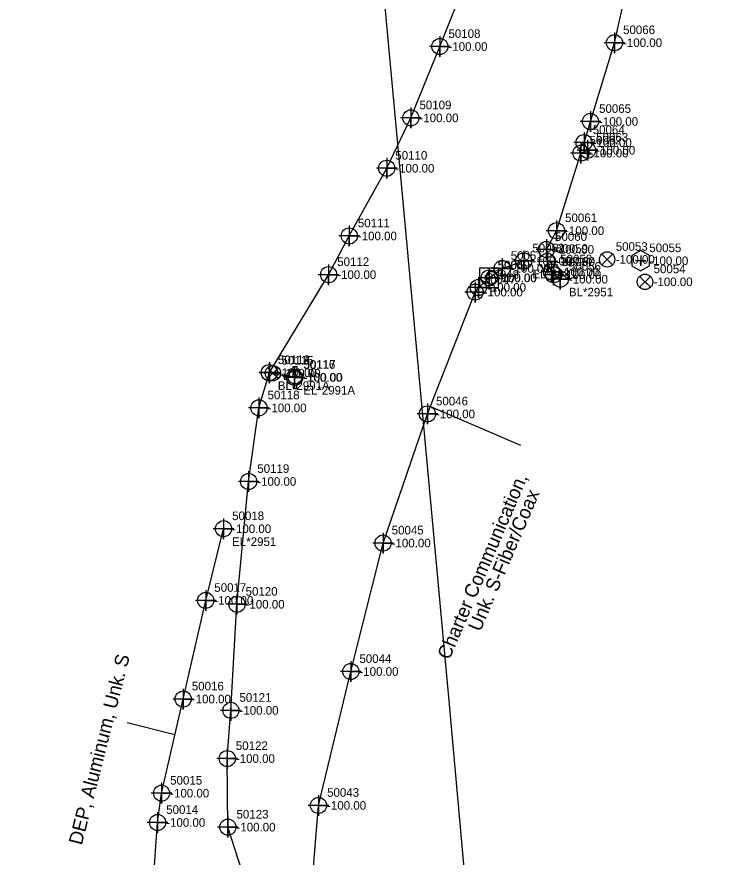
# Model space of a CAD drawing. Extents: x 2083698 to 2094313, y 743246 to 752873.
# Drawn here: x 2090977 to 2091181.6, y 749973 to 750217 of the extents above; entities that cross this region are included whole.
import ezdxf

# ---------------------------------------------------------------- set-up
doc = ezdxf.new("R2010")
doc.units = 0
for name, color, linetype in [('COGO Default Point Number', 7, 'Continuous'), ('Default Symbol CELL', 7, 'Continuous'), ('Default Symbol Cogo Number', 7, 'Continuous'), ('Exist Property Corner CELL', 7, 'Continuous'), ('Exist Property Iron Pin Leader', 7, 'Continuous'), ('Exist Property Iron Pin Text', 7, 'Continuous'), ('Exist Property Line', 7, 'Continuous'), ('Exist Property Line Leader', 7, 'Continuous'), ('Exist Property Monument Leader', 7, 'Continuous'), ('Exist Property Monument Text', 7, 'Continuous'), ('Exist Right of Way Easement Line Leader', 7, 'Continuous'), ('Exist Right of Way Easement Line Text', 7, 'Continuous'), ('Exist Right of Way Line', 7, 'Continuous'), ('Exist Right of Way Monument CELL', 7, 'Continuous'), ('Exist Right of Way Width CELL', 7, 'Continuous'), ('Exist Roads EOP', 7, 'Continuous'), ('Exist Roads EOP Cogo Comment', 7, 'Continuous'), ('Exist Roads EOP Cogo Elevation', 7, 'Continuous'), ('Exist Roads EOP Leader', 7, 'Continuous'), ('Exist Roads EOP Text', 7, 'Continuous'), ('Exist Utilities Power UG Cable SUE LOS B', 7, 'Continuous'), ('Exist Utilities Power UG Cable SUE LOS B Leader', 7, 'Continuous'), ('Exist Utilities Power UG Cable SUE LOS B Text', 7, 'Continuous'), ('Exist Utilities Power UG Cable SUE LOS C', 7, 'Continuous'), ('Exist Utilities TV Pedestal CELL', 7, 'Continuous'), ('Exist Utilities TV Pedestal Cogo Elevation', 7, 'Continuous'), ('Exist Utilities TV Pedestal Cogo Number', 7, 'Continuous'), ('Exist Utilities TV UG Cable SUE LOS B', 7, 'Continuous'), ('Exist Utilities TV UG Cable SUE LOS B Leader', 7, 'Continuous'), ('Exist Utilities TV UG Cable SUE LOS B Text', 7, 'Continuous'), ('Exist Utilities Water UG Line SUE LOS B', 7, 'Continuous'), ('Raster_Level_1', 7, 'Continuous')]:
    doc.layers.add(name, color=color, linetype=linetype)

msp = doc.modelspace()

# ---------------------------------------------------------------- linework, layer by layer
at = {"layer": 'COGO Default Point Number'}
for points in [[(2091099.83, 750211.35), (2091099.83, 750205.35), (2091099.83, 750208.35), (2091102.83, 750208.35), (2091096.83, 750208.35)], [(2091091.41, 750190.63), (2091091.41, 750184.63), (2091091.41, 750187.63), (2091094.41, 750187.63), (2091088.41, 750187.63)], [(2091084.4, 750176), (2091084.4, 750170), (2091084.4, 750173), (2091087.4, 750173), (2091081.4, 750173)], [(2091073.52, 750156.34), (2091073.52, 750150.34), (2091073.52, 750153.34), (2091076.52, 750153.34), (2091070.52, 750153.34)], [(2091067.52, 750145.1), (2091067.52, 750139.1), (2091067.52, 750142.1), (2091070.52, 750142.1), (2091064.52, 750142.1)], [(2091050.28, 750116.64), (2091050.28, 750110.64), (2091050.28, 750113.64), (2091053.28, 750113.64), (2091047.28, 750113.64)], [(2091050.31, 750116.65), (2091050.31, 750110.65), (2091050.31, 750113.65), (2091053.31, 750113.65), (2091047.31, 750113.65)], [(2091057.65, 750115.27), (2091057.65, 750109.27), (2091057.65, 750112.27), (2091060.65, 750112.27), (2091054.65, 750112.27)], [(2091047.29, 750106.42), (2091047.29, 750100.42), (2091047.29, 750103.42), (2091050.29, 750103.42), (2091044.29, 750103.42)], [(2091044.3, 750085.04), (2091044.3, 750079.04), (2091044.3, 750082.04), (2091047.3, 750082.04), (2091041.3, 750082.04)], [(2091040.91, 750049.39), (2091040.91, 750043.39), (2091040.91, 750046.39), (2091043.91, 750046.39), (2091037.91, 750046.39)], [(2091039.14, 750018.58), (2091039.14, 750012.58), (2091039.14, 750015.58), (2091042.14, 750015.58), (2091036.14, 750015.58)], [(2091038.08, 750004.58), (2091038.08, 749998.58), (2091038.08, 750001.58), (2091041.08, 750001.58), (2091035.08, 750001.58)], [(2091038.26, 749984.68), (2091038.26, 749978.68), (2091038.26, 749981.68), (2091041.26, 749981.68), (2091035.26, 749981.68)]]:
    msp.add_lwpolyline(points, dxfattribs=at)
for centre in [(2091099.83, 750208.35), (2091091.41, 750187.63), (2091084.4, 750173), (2091073.52, 750153.34), (2091067.52, 750142.1), (2091050.28, 750113.64), (2091050.31, 750113.65), (2091057.65, 750112.27), (2091047.29, 750103.42), (2091044.3, 750082.04), (2091040.91, 750046.39), (2091039.14, 750015.58), (2091038.08, 750001.58), (2091038.26, 749981.68)]:
    msp.add_circle(centre, 2.34, dxfattribs=at)
at = {"layer": 'Exist Property Iron Pin Text'}
for points in [[(2091150.55, 750212.45), (2091150.55, 750206.45), (2091150.55, 750209.45), (2091153.55, 750209.45), (2091147.55, 750209.45)], [(2091143.58, 750189.58), (2091143.58, 750183.58), (2091143.58, 750186.58), (2091146.58, 750186.58), (2091140.58, 750186.58)], [(2091141.73, 750183.44), (2091141.73, 750177.44), (2091141.73, 750180.44), (2091144.73, 750180.44), (2091138.73, 750180.44)], [(2091142.74, 750181.22), (2091142.74, 750175.22), (2091142.74, 750178.22), (2091145.74, 750178.22), (2091139.74, 750178.22)], [(2091140.82, 750180.4), (2091140.82, 750174.4), (2091140.82, 750177.4), (2091143.82, 750177.4), (2091137.82, 750177.4)], [(2091133.71, 750157.87), (2091133.71, 750151.87), (2091133.71, 750154.87), (2091136.71, 750154.87), (2091130.71, 750154.87)], [(2091130.79, 750152.42), (2091130.79, 750146.42), (2091130.79, 750149.42), (2091133.79, 750149.42), (2091127.79, 750149.42)], [(2091131.07, 750148.95), (2091131.07, 750142.95), (2091131.07, 750145.95), (2091134.07, 750145.95), (2091128.07, 750145.95)], [(2091132.29, 750145.9), (2091132.29, 750139.9), (2091132.29, 750142.9), (2091135.29, 750142.9), (2091129.29, 750142.9)], [(2091132.87, 750145.08), (2091132.87, 750139.08), (2091132.87, 750142.08), (2091135.87, 750142.08), (2091129.87, 750142.08)], [(2091134.82, 750143.78), (2091134.82, 750137.78), (2091134.82, 750140.78), (2091137.82, 750140.78), (2091131.82, 750140.78)], [(2091037, 750071.33), (2091037, 750065.33), (2091037, 750068.33), (2091040, 750068.33), (2091034, 750068.33)], [(2091031.82, 750050.51), (2091031.82, 750044.51), (2091031.82, 750047.51), (2091034.82, 750047.51), (2091028.82, 750047.51)], [(2091025.29, 750021.88), (2091025.29, 750015.88), (2091025.29, 750018.88), (2091028.29, 750018.88), (2091022.29, 750018.88)], [(2091019, 749994.54), (2091019, 749988.54), (2091019, 749991.54), (2091022, 749991.54), (2091016, 749991.54)], [(2091017.85, 749986.03), (2091017.85, 749980.03), (2091017.85, 749983.03), (2091020.85, 749983.03), (2091014.85, 749983.03)]]:
    msp.add_lwpolyline(points, dxfattribs=at)
for centre in [(2091150.55, 750209.45), (2091143.58, 750186.58), (2091141.73, 750180.44), (2091140.82, 750177.4), (2091142.74, 750178.22), (2091133.71, 750154.87), (2091130.79, 750149.42), (2091131.07, 750145.95), (2091132.29, 750142.9), (2091132.87, 750142.08), (2091134.82, 750140.78), (2091037, 750068.33), (2091031.82, 750047.51), (2091025.29, 750018.88), (2091019, 749991.54), (2091017.85, 749983.03)]:
    msp.add_circle(centre, 2.34, dxfattribs=at)
at = {"layer": 'Exist Property Line Leader'}
for points in [[(2091117.92, 750146.91), (2091117.92, 750140.91), (2091117.92, 750143.91), (2091120.92, 750143.91), (2091114.92, 750143.91)], [(2091124.2, 750149.07), (2091124.2, 750143.07), (2091124.2, 750146.07), (2091127.2, 750146.07), (2091121.2, 750146.07)], [(2091114.18, 750144.15), (2091114.18, 750138.15), (2091114.18, 750141.15), (2091117.18, 750141.15), (2091111.18, 750141.15)], [(2091110.09, 750140.04), (2091110.09, 750134.04), (2091110.09, 750137.04), (2091113.09, 750137.04), (2091107.09, 750137.04)], [(2091111.02, 750141.39), (2091111.02, 750135.39), (2091111.02, 750138.39), (2091114.02, 750138.39), (2091108.02, 750138.39)], [(2091096.21, 750104.65), (2091096.21, 750098.65), (2091096.21, 750101.65), (2091099.21, 750101.65), (2091093.21, 750101.65)], [(2091083.34, 750067.17), (2091083.34, 750061.17), (2091083.34, 750064.17), (2091086.34, 750064.17), (2091080.34, 750064.17)], [(2091073.97, 750029.86), (2091073.97, 750023.86), (2091073.97, 750026.86), (2091076.97, 750026.86), (2091070.97, 750026.86)], [(2091064.58, 749990.99), (2091064.58, 749984.99), (2091064.58, 749987.99), (2091067.58, 749987.99), (2091061.58, 749987.99)]]:
    msp.add_lwpolyline(points, dxfattribs=at)
for centre in [(2091124.2, 750146.07), (2091117.92, 750143.91), (2091114.18, 750141.15), (2091111.02, 750138.39), (2091110.09, 750137.04), (2091096.21, 750101.65), (2091083.34, 750064.17), (2091073.97, 750026.86), (2091064.58, 749987.99)]:
    msp.add_circle(centre, 2.34, dxfattribs=at)
at = {"layer": 'Exist Roads EOP'}
for points in [[(2091150, 750148.1), (2091146.85, 750144.95), (2091148.42, 750146.53), (2091150, 750144.95), (2091146.85, 750148.1)], [(2091160.99, 750141.6), (2091157.84, 750138.45), (2091159.42, 750140.02), (2091160.99, 750138.45), (2091157.84, 750141.6)], [(2091052.93, 750115.07), (2091049.78, 750111.92), (2091051.35, 750113.49), (2091052.93, 750111.92), (2091049.78, 750115.07)]]:
    msp.add_lwpolyline(points, dxfattribs=at)
for centre in [(2091148.42, 750146.53), (2091159.42, 750140.02), (2091051.35, 750113.49)]:
    msp.add_circle(centre, 2.23, dxfattribs=at)
at = {"layer": 'Exist Roads EOP Cogo Elevation'}
msp.add_line((2091158.17, 750146.15), (2091158.17, 750146.15), dxfattribs=at)
msp.add_lwpolyline([(2091155.59, 750147.65), (2091155.58, 750144.67), (2091158.16, 750143.17), (2091160.75, 750144.66), (2091160.75, 750147.64), (2091158.17, 750149.13)], close=True, dxfattribs=at)
msp.add_lwpolyline([(2091158.17, 750147.67), (2091158.17, 750144.64), (2091158.17, 750146.15), (2091159.68, 750146.15), (2091156.65, 750146.15)], dxfattribs=at)
at = {"layer": 'Exist Utilities Power UG Cable SUE LOS B'}
for points in [[(2091134.82, 750140.78), (2091132.87, 750142.08), (2091132.29, 750142.9), (2091131.07, 750145.95), (2091130.79, 750149.42), (2091133.71, 750154.87), (2091140.82, 750177.4), (2091142.74, 750178.22), (2091141.73, 750180.44), (2091143.58, 750186.58), (2091150.55, 750209.45), (2091154.33, 750226.29)], [(2091031.73, 749894.02), (2091029.89, 749903.81), (2091023.14, 749922.39), (2091017.31, 749941.85), (2091015.39, 749951.08), (2091016.45, 749963.54), (2091017.85, 749983.03), (2091019, 749991.54), (2091025.29, 750018.88), (2091031.82, 750047.51), (2091037, 750068.33)]]:
    msp.add_lwpolyline(points, dxfattribs=at)
at = {"layer": 'Exist Utilities Power UG Cable SUE LOS B Leader'}
msp.add_line((2091022.9, 750008.48), (2091009.03, 750012.01), dxfattribs=at)
at = {"layer": 'Exist Utilities Power UG Cable SUE LOS C'}
msp.add_lwpolyline([(2091181.56, 749137.25), (2091102.57, 750018.32), (2091019.27, 750921.35), (2090968.35, 751478.78)], dxfattribs=at)
at = {"layer": 'Exist Utilities TV Pedestal CELL'}
msp.add_line((2091114.1, 750141.19), (2091114.1, 750141.19), dxfattribs=at)
msp.add_lwpolyline([(2091111.32, 750138.41), (2091116.87, 750138.41), (2091116.87, 750143.96), (2091111.32, 750143.96), (2091111.32, 750138.41)], dxfattribs=at)
at = {"layer": 'Exist Utilities TV UG Cable SUE LOS B'}
msp.add_lwpolyline([(2091056.04, 749823.91), (2091050.45, 749829.11), (2091049.76, 749829.88), (2091050.72, 749849.32), (2091050.12, 749868.64), (2091049.05, 749879.27), (2091052.85, 749903.27), (2091056.18, 749913.12), (2091058.94, 749925.14), (2091061.54, 749940.81), (2091062.65, 749964.16), (2091064.58, 749987.99), (2091073.97, 750026.86), (2091083.34, 750064.17), (2091096.21, 750101.65), (2091110.09, 750137.04), (2091111.02, 750138.39), (2091114.18, 750141.15), (2091117.92, 750143.91), (2091124.2, 750146.07)], dxfattribs=at)
at = {"layer": 'Exist Utilities TV UG Cable SUE LOS B Leader'}
msp.add_line((2091097.07, 750103.83), (2091123.3, 750092.59), dxfattribs=at)
at = {"layer": 'Exist Utilities Water UG Line SUE LOS B'}
msp.add_line((2091050.28, 750113.64), (2091057.65, 750112.27), dxfattribs=at)
msp.add_lwpolyline([(2091080.76, 749894.46), (2091070.22, 749910.29), (2091061.16, 749924.87), (2091054.09, 749938.69), (2091044.38, 749962.76), (2091038.26, 749981.68), (2091038.08, 750001.58), (2091039.14, 750015.58), (2091040.91, 750046.39), (2091044.3, 750082.04), (2091047.29, 750103.42), (2091050.31, 750113.65), (2091067.52, 750142.1), (2091073.52, 750153.34), (2091084.4, 750173), (2091091.41, 750187.63), (2091099.83, 750208.35), (2091105.45, 750222.47)], dxfattribs=at)
at = {"layer": 'Raster_Level_1'}
msp.add_line((2091057.77, 750112.28), (2091057.77, 750112.28), dxfattribs=at)
for points in [[(2091057.26, 750114.19), (2091057.26, 750115.48), (2091058.28, 750115.48), (2091058.28, 750114.16)], [(2091055.86, 750112.79), (2091054.57, 750112.79), (2091054.57, 750111.76), (2091055.86, 750111.76)], [(2091057.26, 750110.36), (2091057.26, 750109.08), (2091058.28, 750109.08), (2091058.28, 750110.39)]]:
    msp.add_lwpolyline(points, dxfattribs=at)
for radius in [1.98, 0.243]:
    msp.add_circle((2091057.77, 750112.28), radius, dxfattribs=at)

# ---------------------------------------------------------------- texts
at = {"layer": 'Default Symbol CELL'}
for s, p in [('50052', (2091126.7, 750148.57)), ('50051', (2091120.42, 750146.41)), ('50049', (2091116.68, 750143.65)), ('50047', (2091112.59, 750139.54)), ('50048', (2091113.52, 750140.89)), ('50046', (2091098.71, 750104.15)), ('50045', (2091085.84, 750066.67)), ('50044', (2091076.47, 750029.36)), ('50043', (2091067.08, 749990.49))]:
    msp.add_text(s, height=2.5, dxfattribs=at).set_placement(p)
at = {"layer": 'Default Symbol Cogo Number'}
for p in [(2091126.7, 750144.82), (2091120.42, 750142.66), (2091116.68, 750139.9), (2091113.52, 750137.14), (2091112.59, 750135.79), (2091098.71, 750100.4), (2091085.84, 750062.92), (2091076.47, 750025.61), (2091067.08, 749986.74)]:
    msp.add_text('-100.00', height=2.5, dxfattribs=at).set_placement(p)
at = {"layer": 'Exist Property Corner CELL'}
msp.add_text('EL*2981', height=2.5, dxfattribs=at).set_placement((2091126.7, 750141.07))
at = {"layer": 'Exist Property Iron Pin Leader'}
for s, p in [('50066', (2091153.05, 750211.95)), ('50065', (2091146.08, 750189.08)), ('50064', (2091144.23, 750182.94)), ('50062', (2091143.32, 750179.9)), ('50063', (2091145.24, 750180.72)), ('50061', (2091136.21, 750157.37)), ('50060', (2091133.29, 750151.92)), ('50059', (2091133.57, 750148.45)), ('50058', (2091134.79, 750145.4)), ('50057', (2091135.37, 750144.58)), ('50056', (2091137.32, 750143.28)), ('50018', (2091039.5, 750070.83)), ('50017', (2091034.32, 750050.01)), ('50016', (2091027.79, 750021.38)), ('50015', (2091021.5, 749994.04)), ('50014', (2091020.35, 749985.53))]:
    msp.add_text(s, height=2.5, dxfattribs=at).set_placement(p)
at = {"layer": 'Exist Property Line'}
for p in [(2091102.33, 750207.1), (2091093.91, 750186.38), (2091086.9, 750171.75), (2091076.02, 750152.09), (2091070.02, 750140.85), (2091052.78, 750112.39), (2091052.81, 750112.4), (2091060.15, 750111.02), (2091049.79, 750102.17), (2091046.8, 750080.79), (2091043.41, 750045.14), (2091041.64, 750014.33), (2091040.58, 750000.33), (2091040.76, 749980.43)]:
    msp.add_text('-100.00', height=2.5, dxfattribs=at).set_placement(p)
at = {"layer": 'Exist Property Monument Leader'}
for s, p in [('BL*2951', (2091137.32, 750135.78)), ('EL*2951', (2091039.5, 750063.33))]:
    msp.add_text(s, height=2.5, dxfattribs=at).set_placement(p)
at = {"layer": 'Exist Property Monument Text'}
for p in [(2091153.05, 750208.2), (2091146.08, 750185.33), (2091144.23, 750179.19), (2091143.32, 750176.15), (2091145.24, 750176.97), (2091136.21, 750153.62), (2091133.29, 750148.17), (2091133.57, 750144.7), (2091134.79, 750141.65), (2091135.37, 750140.83), (2091137.32, 750139.53), (2091039.5, 750067.08), (2091034.32, 750046.26), (2091027.79, 750017.63), (2091021.5, 749990.29), (2091020.35, 749981.78)]:
    msp.add_text('-100.00', height=2.5, dxfattribs=at).set_placement(p)
at = {"layer": 'Exist Right of Way Easement Line Leader'}
msp.add_text('-100.00', height=2.5, dxfattribs=at).set_placement((2091060.27, 750111.03))
at = {"layer": 'Exist Right of Way Easement Line Text'}
msp.add_text('50117', height=2.5, dxfattribs=at).set_placement((2091060.27, 750114.78))
at = {"layer": 'Exist Right of Way Line'}
for s, p in [('50108', (2091102.33, 750210.85)), ('50109', (2091093.91, 750190.13)), ('50110', (2091086.9, 750175.5)), ('50111', (2091076.02, 750155.84)), ('50112', (2091070.02, 750144.6)), ('50114', (2091052.78, 750116.14)), ('50113', (2091052.81, 750116.15)), ('50116', (2091060.15, 750114.77)), ('50118', (2091049.79, 750105.92)), ('50119', (2091046.8, 750084.54)), ('50120', (2091043.41, 750048.89)), ('50121', (2091041.64, 750018.08)), ('50122', (2091040.58, 750004.08)), ('50123', (2091040.76, 749984.18))]:
    msp.add_text(s, height=2.5, dxfattribs=at).set_placement(p)
at = {"layer": 'Exist Right of Way Monument CELL'}
msp.add_text('-100.00', height=2.5, dxfattribs=at).set_placement((2091160.67, 750144.9))
at = {"layer": 'Exist Right of Way Width CELL'}
for s, p in [('BL*2991A', (2091052.78, 750108.64)), ('EL*2991A', (2091060.15, 750107.27))]:
    msp.add_text(s, height=2.5, dxfattribs=at).set_placement(p)
at = {"layer": 'Exist Roads EOP Cogo Comment'}
msp.add_text('50055', height=2.5, dxfattribs=at).set_placement((2091160.67, 750148.65))
at = {"layer": 'Exist Roads EOP Leader'}
for p in [(2091150.92, 750145.28), (2091161.92, 750138.77), (2091053.85, 750112.24)]:
    msp.add_text('-100.00', height=2.5, dxfattribs=at).set_placement(p)
at = {"layer": 'Exist Roads EOP Text'}
for s, p in [('50053', (2091150.92, 750149.03)), ('50054', (2091161.92, 750142.52)), ('50115', (2091053.85, 750115.99))]:
    msp.add_text(s, height=2.5, dxfattribs=at).set_placement(p)
at = {"layer": 'Exist Utilities Power UG Cable SUE LOS B Text'}
msp.add_text('DEP, Aluminum, Unk. S', height=4, rotation=75.7426, dxfattribs=at).set_placement((2090995.83, 749976.28))
at = {"layer": 'Exist Utilities TV Pedestal CELL'}
msp.add_text('C', height=4, dxfattribs=at).set_placement((2091112.79, 750139.19))
at = {"layer": 'Exist Utilities TV Pedestal Cogo Elevation'}
msp.add_text('-100.00', height=2.5, dxfattribs=at).set_placement((2091116.6, 750139.94))
at = {"layer": 'Exist Utilities TV Pedestal Cogo Number'}
msp.add_text('50050', height=2.5, dxfattribs=at).set_placement((2091116.6, 750143.69))
at = {"layer": 'Exist Utilities TV UG Cable SUE LOS B Text'}
for s, p in [('Charter Communication, ', (2091102.6, 750030.04)), ('Unk. S-Fiber/Coax', (2091111.56, 750038.23))]:
    msp.add_text(s, height=4, rotation=66.8122, dxfattribs=at).set_placement(p)

doc.saveas('drawing.dxf')
